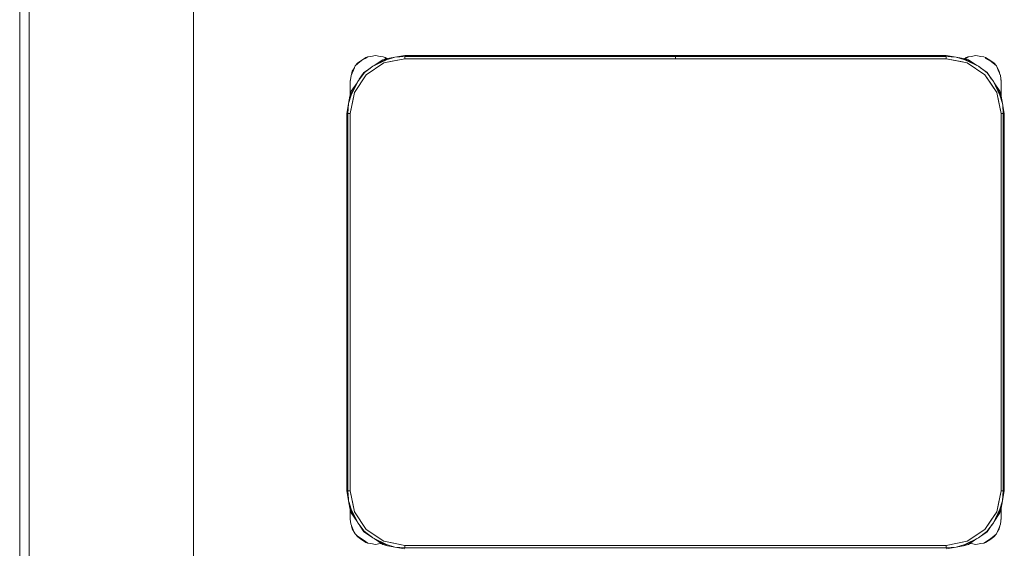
# Model space of a CAD drawing. Header units: millimetres. Extents: x 321 to 585, y -277 to 9.
# Tile 498 of 656: x 332.314 to 334.111, y -116.428 to -115.463. Entities that reach past the tile are written whole.
import ezdxf

# ---------------------------------------------------------------- set-up
doc = ezdxf.new("R2010")
doc.units = ezdxf.units.MM
doc.header["$MEASUREMENT"] = 0
for name, color, linetype, lineweight in [('IFC-Elemento de mobília-Contorno', 152, 'Continuous', 5), ('IFC-Laje-Contorno', 134, 'Continuous', 5), ('IFC-Viga-Contorno', 66, 'Continuous', 5)]:
    doc.layers.add(name, color=color, linetype=linetype, lineweight=lineweight)

msp = doc.modelspace()

# ---------------------------------------------------------------- linework, layer by layer
at = {"layer": 'IFC-Elemento de mobília-Contorno', "color": 7, "lineweight": 5}
for p, q in [((332.9263, -115.5475), (332.931, -115.542)), ((332.931, -115.542), (332.9385, -115.537)), ((332.931, -115.5434), (332.9377, -115.5375)), ((332.9377, -115.5375), (332.9448, -115.5339)), ((332.9385, -115.537), (332.9459, -115.532)), ((332.9448, -115.5339), (332.9493, -115.5308)), ((332.9459, -115.532), (332.9493, -115.5308)), ((332.9466, -115.5638), (332.979, -115.5421)), ((332.9493, -115.5308), (332.9547, -115.5303)), ((332.9547, -115.5303), (332.9635, -115.5285)), ((332.9587, -115.5483), (332.9855, -115.534)), ((332.9587, -115.5483), (332.9835, -115.5366)), ((332.9611, -115.547), (332.9767, -115.5366)), ((332.9635, -115.5285), (332.9723, -115.5303)), ((332.9723, -115.5303), (332.9778, -115.5308)), ((332.9767, -115.5366), (332.9855, -115.534)), ((332.9778, -115.5308), (332.9811, -115.532)), ((332.979, -115.5421), (333.0173, -115.5345)), ((332.979, -115.5421), (332.9939, -115.5392)), ((332.9804, -115.5336), (332.9828, -115.5348)), ((332.9811, -115.532), (332.9845, -115.5343)), ((332.9835, -115.5366), (332.9989, -115.5318)), ((332.9855, -115.534), (332.9989, -115.5318)), ((332.9939, -115.5392), (333.0173, -115.5345)), ((332.9989, -115.5318), (333.0173, -115.5285)), ((332.9989, -115.5318), (333.0173, -115.5303)), ((333.0173, -115.5285), (333.5112, -115.5285)), ((333.0173, -115.5303), (333.5112, -115.5303)), ((333.0173, -115.5345), (333.0173, -115.5303)), ((333.0173, -115.5345), (333.0173, -115.5324)), ((333.0173, -115.5345), (334.0053, -115.5345)), ((333.5112, -115.529), (333.5112, -115.5285)), ((333.5112, -115.5303), (333.5112, -115.529)), ((333.5112, -115.5322), (333.5112, -115.5303)), ((333.5112, -115.5345), (333.5112, -115.5322)), ((333.5114, -115.529), (333.5114, -115.5285)), ((333.5114, -115.5285), (334.0053, -115.5285)), ((333.5114, -115.5303), (333.5114, -115.529)), ((333.5114, -115.5303), (334.0053, -115.5303)), ((333.5114, -115.5322), (333.5114, -115.5303)), ((333.5114, -115.5345), (333.5114, -115.5322)), ((334.0053, -115.5285), (334.0236, -115.5318)), ((334.0053, -115.5303), (334.0236, -115.5318)), ((334.0053, -115.5345), (334.0053, -115.5303)), ((334.0053, -115.5345), (334.0053, -115.5324)), ((334.0053, -115.5345), (334.0287, -115.5392)), ((334.0053, -115.5345), (334.0436, -115.5421)), ((334.0236, -115.5318), (334.0391, -115.5366)), ((334.0236, -115.5318), (334.0371, -115.534)), ((334.0287, -115.5392), (334.0436, -115.5421)), ((334.0371, -115.534), (334.0639, -115.5483)), ((334.0371, -115.534), (334.0459, -115.5366)), ((334.0371, -115.534), (334.0381, -115.5346)), ((334.0384, -115.5344), (334.0419, -115.532)), ((334.0391, -115.5366), (334.0639, -115.5483)), ((334.0393, -115.5347), (334.0408, -115.5339)), ((334.0408, -115.5339), (334.0453, -115.5308)), ((334.0419, -115.532), (334.0453, -115.5308)), ((334.0436, -115.5421), (334.076, -115.5638)), ((334.0453, -115.5308), (334.0507, -115.5303)), ((334.0459, -115.5366), (334.0614, -115.547)), ((334.0507, -115.5303), (334.0595, -115.5285)), ((334.0595, -115.5285), (334.0683, -115.5303)), ((334.0683, -115.5303), (334.0738, -115.5308)), ((334.0738, -115.5308), (334.0771, -115.532)), ((334.0764, -115.5336), (334.0876, -115.5393)), ((334.0771, -115.532), (334.0846, -115.537)), ((334.0846, -115.537), (334.0921, -115.542)), ((334.0876, -115.5393), (334.0968, -115.5475)), ((334.0921, -115.542), (334.0968, -115.5475)), ((332.9189, -115.5651), (332.9232, -115.5555)), ((332.9198, -115.5632), (332.921, -115.5569)), ((332.921, -115.5569), (332.9249, -115.5511)), ((332.9232, -115.5555), (332.9263, -115.5475)), ((332.9263, -115.5475), (332.931, -115.5434)), ((332.9311, -115.5759), (332.9432, -115.5598)), ((332.934, -115.572), (332.9423, -115.5595)), ((332.9423, -115.5595), (332.9543, -115.5515)), ((332.9432, -115.5598), (332.9587, -115.5483)), ((334.0639, -115.5483), (334.08, -115.5604)), ((334.0639, -115.5483), (334.068, -115.5513)), ((334.0678, -115.5512), (334.0802, -115.5595)), ((334.08, -115.5604), (334.0915, -115.5759)), ((334.0802, -115.5595), (334.0882, -115.5715)), ((334.0968, -115.5475), (334.102, -115.5569)), ((334.0968, -115.5475), (334.0998, -115.5555)), ((334.0998, -115.5555), (334.1042, -115.5651)), ((334.102, -115.5569), (334.1033, -115.5632)), ((332.9168, -115.6027), (332.9311, -115.5759)), ((332.9175, -115.5769), (332.9189, -115.5651)), ((332.9175, -115.5745), (332.918, -115.5732)), ((332.9175, -115.5745), (332.918, -115.5732)), ((332.9175, -115.5845), (332.9175, -115.5745)), ((332.9175, -115.5793), (332.9175, -115.5769)), ((332.9175, -115.5819), (332.9175, -115.5793)), ((332.9194, -115.6007), (332.9311, -115.5759)), ((332.9194, -115.5939), (332.9298, -115.5784)), ((332.9249, -115.5962), (332.9466, -115.5638)), ((332.9311, -115.5759), (332.9341, -115.5718)), ((334.076, -115.5638), (334.0977, -115.5962)), ((334.076, -115.5638), (334.0868, -115.58)), ((334.0915, -115.5759), (334.1032, -115.6007)), ((334.0915, -115.5759), (334.1058, -115.6027)), ((334.0928, -115.5784), (334.1032, -115.5939)), ((334.1042, -115.5651), (334.1055, -115.5769)), ((334.1049, -115.5711), (334.1055, -115.5745)), ((334.1051, -115.5732), (334.1055, -115.5745)), ((334.1051, -115.5732), (334.1055, -115.5745)), ((334.1055, -115.5845), (334.1055, -115.5745)), ((334.1055, -115.6019), (334.1055, -115.5745)), ((334.1055, -115.5793), (334.1055, -115.5769)), ((334.1055, -115.5819), (334.1055, -115.5793)), ((332.9168, -115.6027), (332.9194, -115.5939)), ((332.9173, -115.6345), (332.9249, -115.5962)), ((332.9175, -115.5845), (332.9175, -115.5819)), ((332.9175, -115.6002), (332.9175, -115.5845)), ((332.9175, -115.5969), (332.9175, -115.5907)), ((332.9175, -115.6002), (332.9175, -115.5969)), ((332.9219, -115.6111), (332.9249, -115.5962)), ((334.0868, -115.58), (334.0977, -115.5962)), ((334.0977, -115.5962), (334.1006, -115.6111)), ((334.0977, -115.5962), (334.1053, -115.6345)), ((334.1032, -115.5939), (334.1058, -115.6027)), ((334.1055, -115.5845), (334.1055, -115.5819)), ((334.1055, -115.6019), (334.1055, -115.5845)), ((334.1055, -115.5969), (334.1055, -115.5907)), ((334.1055, -115.6019), (334.1055, -115.5969)), ((332.9145, -115.6161), (332.9194, -115.6007)), ((332.9145, -115.6161), (332.9168, -115.6027)), ((332.9173, -115.6345), (332.9219, -115.6111)), ((334.1006, -115.6111), (334.1053, -115.6345)), ((334.1032, -115.6007), (334.108, -115.6161)), ((334.1058, -115.6027), (334.108, -115.6161)), ((332.9113, -115.6345), (332.9145, -115.6161)), ((332.913, -115.6345), (332.9145, -115.6161)), ((334.108, -115.6161), (334.1083, -115.6195)), ((334.108, -115.6161), (334.1113, -115.6345)), ((334.1083, -115.6196), (334.1095, -115.6345)), ((332.9113, -116.3225), (332.9113, -115.6345)), ((332.913, -116.3225), (332.913, -115.6345)), ((332.913, -115.6345), (332.9173, -115.6345)), ((332.9152, -115.6345), (332.9173, -115.6345)), ((332.9173, -116.3225), (332.9173, -115.6345)), ((334.1053, -115.6345), (334.1074, -115.6345)), ((334.1053, -116.3225), (334.1053, -115.6345)), ((334.1053, -115.6345), (334.1095, -115.6345)), ((334.1095, -116.3225), (334.1095, -115.6345)), ((334.1113, -116.3225), (334.1113, -115.6345)), ((332.9113, -116.3225), (332.9145, -116.3409)), ((332.913, -116.3225), (332.9143, -116.3374)), ((332.913, -116.3225), (332.9173, -116.3225)), ((332.9152, -116.3225), (332.9173, -116.3225)), ((332.9173, -116.3225), (332.9219, -116.3459)), ((332.9173, -116.3225), (332.9249, -116.3608)), ((334.0977, -116.3608), (334.1053, -116.3225)), ((334.1006, -116.3459), (334.1053, -116.3225)), ((334.1053, -116.3225), (334.1095, -116.3225)), ((334.1053, -116.3225), (334.1074, -116.3225)), ((334.108, -116.3409), (334.1095, -116.3225)), ((334.108, -116.3409), (334.1113, -116.3225)), ((332.9143, -116.3375), (332.9143, -116.3374)), ((332.9143, -116.3375), (332.9145, -116.3409)), ((332.9145, -116.3409), (332.9156, -116.3443)), ((332.9145, -116.3409), (332.9168, -116.3543)), ((332.9156, -116.3443), (332.9175, -116.3503)), ((332.9175, -116.3503), (332.9194, -116.3563)), ((332.9219, -116.3459), (332.9249, -116.3608)), ((334.0977, -116.3608), (334.1006, -116.3459)), ((334.1032, -116.3563), (334.108, -116.3409)), ((334.1058, -116.3543), (334.108, -116.3409)), ((332.9168, -116.3543), (332.9194, -116.3631)), ((332.9168, -116.3543), (332.9181, -116.3567)), ((332.9175, -116.3646), (332.9175, -116.3568)), ((332.9175, -116.3585), (332.9175, -116.3568)), ((332.9175, -116.3745), (332.9175, -116.3646)), ((332.9175, -116.367), (332.9175, -116.3646)), ((332.9175, -116.3695), (332.9175, -116.367)), ((332.9175, -116.372), (332.9175, -116.3695)), ((332.9181, -116.3567), (332.9311, -116.3811)), ((332.9194, -116.3563), (332.9311, -116.3811)), ((332.9194, -116.3631), (332.9298, -116.3786)), ((332.9249, -116.3608), (332.9466, -116.3932)), ((334.076, -116.3932), (334.0977, -116.3608)), ((334.0868, -116.377), (334.0977, -116.3608)), ((334.0915, -116.3811), (334.1058, -116.3543)), ((334.0915, -116.3811), (334.1032, -116.3563)), ((334.0928, -116.3786), (334.1032, -116.3631)), ((334.1032, -116.3631), (334.1058, -116.3543)), ((334.1055, -116.3547), (334.1058, -116.3543)), ((334.1055, -116.3646), (334.1055, -116.3551)), ((334.1055, -116.3585), (334.1055, -116.3551)), ((334.1055, -116.3745), (334.1055, -116.3551)), ((334.1055, -116.3671), (334.1055, -116.3646)), ((334.1055, -116.3745), (334.1055, -116.3646)), ((334.1055, -116.3697), (334.1055, -116.3671)), ((334.1055, -116.3721), (334.1055, -116.3697)), ((332.9175, -116.3745), (332.9186, -116.3829)), ((332.9186, -116.3829), (332.9226, -116.3939)), ((332.92, -116.3868), (332.921, -116.3921)), ((332.9311, -116.3811), (332.9426, -116.3966)), ((332.9343, -116.3855), (332.9423, -116.3975)), ((334.076, -116.3932), (334.0868, -116.377)), ((334.0794, -116.3972), (334.0915, -116.3811)), ((334.0802, -116.3975), (334.0886, -116.385)), ((334.0885, -116.3852), (334.0915, -116.3811)), ((334.0998, -116.3945), (334.1043, -116.3839)), ((334.102, -116.3921), (334.1031, -116.3868)), ((334.1043, -116.3839), (334.1055, -116.3721)), ((334.105, -116.3772), (334.1055, -116.3745)), ((334.1052, -116.3757), (334.1055, -116.3745)), ((334.1052, -116.3757), (334.1055, -116.3745)), ((332.921, -116.3921), (332.9263, -116.4015)), ((332.9226, -116.3939), (332.9263, -116.4015)), ((332.9263, -116.4015), (332.9306, -116.4057)), ((332.9263, -116.4015), (332.931, -116.407)), ((332.9306, -116.4057), (332.9427, -116.4137)), ((332.9423, -116.3975), (332.9548, -116.4058)), ((332.9426, -116.3966), (332.9587, -116.4087)), ((332.9466, -116.3932), (332.979, -116.4149)), ((332.9547, -116.4057), (332.9587, -116.4087)), ((334.0436, -116.4149), (334.076, -116.3932)), ((334.0639, -116.4087), (334.0794, -116.3972)), ((334.0683, -116.4055), (334.0802, -116.3975)), ((334.0845, -116.4116), (334.0921, -116.4057)), ((334.0921, -116.4057), (334.0968, -116.4015)), ((334.0921, -116.407), (334.0968, -116.4015)), ((334.0968, -116.4015), (334.0998, -116.3945)), ((334.0987, -116.3971), (334.102, -116.3921)), ((332.931, -116.407), (332.9385, -116.412)), ((332.9385, -116.412), (332.9459, -116.417)), ((332.9427, -116.4137), (332.9493, -116.4183)), ((332.9459, -116.417), (332.9493, -116.4183)), ((332.9493, -116.4183), (332.9547, -116.4188)), ((332.9547, -116.4188), (332.9635, -116.4205)), ((332.9587, -116.4087), (332.9835, -116.4204)), ((332.9587, -116.4087), (332.9831, -116.4217)), ((332.9611, -116.41), (332.9767, -116.4204)), ((332.9635, -116.4205), (332.9723, -116.4188)), ((332.9723, -116.4188), (332.974, -116.4186)), ((332.9767, -116.4204), (332.9855, -116.423)), ((332.979, -116.4149), (332.9939, -116.4178)), ((332.979, -116.4149), (333.0173, -116.4225)), ((332.9831, -116.4217), (332.9855, -116.423)), ((332.9835, -116.4204), (332.9989, -116.4253)), ((332.9855, -116.423), (332.9989, -116.4253)), ((332.9939, -116.4178), (333.0173, -116.4225)), ((333.0173, -116.4225), (334.0053, -116.4225)), ((333.0173, -116.4267), (333.0173, -116.4225)), ((333.0173, -116.4246), (333.0173, -116.4225)), ((334.0053, -116.4225), (334.0436, -116.4149)), ((334.0053, -116.4225), (334.0287, -116.4178)), ((334.0053, -116.4246), (334.0053, -116.4225)), ((334.0053, -116.4267), (334.0053, -116.4225)), ((334.0236, -116.4253), (334.0391, -116.4204)), ((334.0236, -116.4253), (334.0371, -116.423)), ((334.0287, -116.4178), (334.0436, -116.4149)), ((334.0371, -116.423), (334.0639, -116.4087)), ((334.0371, -116.423), (334.0459, -116.4204)), ((334.0391, -116.4204), (334.0639, -116.4087)), ((334.0459, -116.4204), (334.0614, -116.41)), ((334.0487, -116.4186), (334.0507, -116.4188)), ((334.0507, -116.4188), (334.0595, -116.4205)), ((334.0595, -116.4205), (334.0683, -116.4188)), ((334.0683, -116.4188), (334.0738, -116.4183)), ((334.0738, -116.4183), (334.0845, -116.4116)), ((334.0738, -116.4183), (334.0771, -116.417)), ((334.0771, -116.417), (334.0846, -116.412)), ((334.0846, -116.412), (334.0921, -116.407)), ((332.9989, -116.4253), (333.0173, -116.4267)), ((332.9989, -116.4253), (333.0173, -116.4285)), ((333.0173, -116.4267), (334.0053, -116.4267)), ((334.0053, -116.4267), (334.0236, -116.4253)), ((334.0053, -116.4285), (334.0236, -116.4253))]:
    msp.add_line(p, q, dxfattribs=at)
at = {"layer": 'IFC-Laje-Contorno', "color": 7, "lineweight": 5}
msp.add_line((332.3141, -127.9429), (332.3141, -101.8607), dxfattribs=at)
at = {"layer": 'IFC-Viga-Contorno', "color": 7, "lineweight": 5}
for p, q in [((332.3313, -118.39), (332.3313, -111.1759)), ((332.6313, -118.39), (332.6313, -111.1759))]:
    msp.add_line(p, q, dxfattribs=at)

doc.saveas('drawing.dxf')
